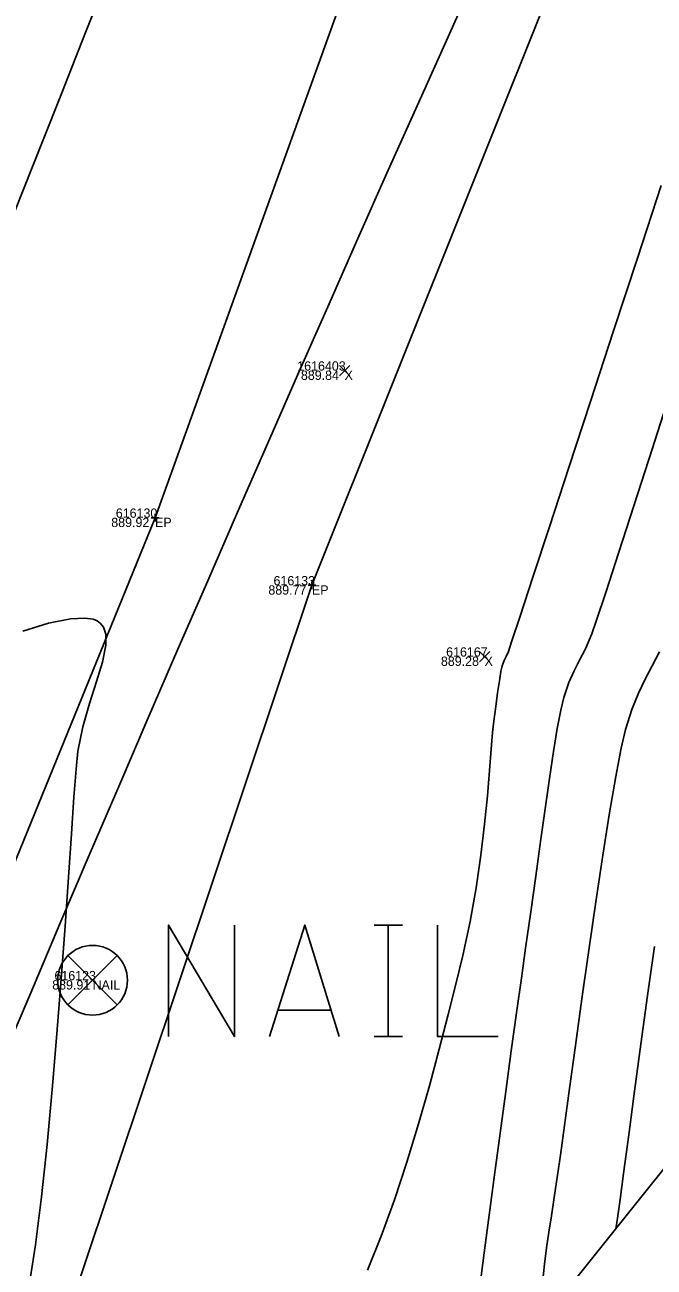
# Model space of a CAD drawing. Extents: x 1957117 to 1971063, y 701601 to 715861.
# Drawn here: x 1963516.78 to 1963540.46, y 706726.55 to 706773.34 of the extents above; entities that cross this region are included whole.
import ezdxf

# ---------------------------------------------------------------- set-up
doc = ezdxf.new("R2010")
doc.units = 0
for name, color, linetype in [('AP_X_Lights', 7, 'Continuous'), ('DT_X_Break_Line', 7, 'Continuous'), ('DT_X_Contour_Major', 7, 'Continuous'), ('DT_X_Contour_Minor', 7, 'Continuous'), ('GE_X_CL_20', 7, 'Continuous'), ('PM_P_Cells', 7, 'Continuous'), ('PV_P_Drive', 7, 'Continuous'), ('PV_P_Shoulder', 7, 'Continuous'), ('RS_Raster1', 7, 'Continuous'), ('RW_X_Esmt_RR', 7, 'Continuous'), ('SC_Scratch1', 7, 'Continuous'), ('SC_Shading2', 7, 'Continuous')]:
    doc.layers.add(name, color=color, linetype=linetype)

msp = doc.modelspace()

# ---------------------------------------------------------------- linework, layer by layer
at = {"layer": 'AP_X_Lights'}
for p, q in [((1963528.613, 706760.12), (1963529.001, 706760.51)), ((1963528.613, 706760.51), (1963529.001, 706760.12)), ((1963533.881, 706749.35), (1963534.269, 706749.74)), ((1963533.881, 706749.74), (1963534.269, 706749.35))]:
    msp.add_line(p, q, dxfattribs=at)
at = {"layer": 'DT_X_Break_Line'}
msp.add_lwpolyline([(1963532.082, 706722.264), (1963537.394, 706725.969), (1963549.757, 706741.435), (1963556.636, 706749.586), (1963563.372, 706770.928)], dxfattribs=at)
at = {"layer": 'DT_X_Contour_Major'}
msp.add_lwpolyline([(1963516.924, 706725.782), (1963517.174, 706727.386), (1963517.404, 706729.203), (1963517.616, 706731.173), (1963517.81, 706733.235), (1963517.986, 706735.333), (1963518.146, 706737.404), (1963518.289, 706739.392), (1963518.416, 706741.235), (1963518.527, 706742.876), (1963518.624, 706744.253), (1963518.707, 706745.309), (1963518.776, 706745.984), (1963518.956, 706746.901), (1963519.207, 706747.781), (1963519.474, 706748.601), (1963519.699, 706749.34), (1963519.827, 706749.975), (1963519.821, 706750.394), (1963519.733, 706750.649), (1963519.629, 706750.788), (1963519.562, 706750.847), (1963519.5, 706750.888), (1963519.344, 706750.949), (1963519.035, 706750.994), (1963518.499, 706750.968), (1963517.666, 706750.805), (1963516.697, 706750.508)], dxfattribs=at)
msp.add_lwpolyline([(1963516.924, 706725.782), (1963517.174, 706727.386), (1963517.404, 706729.203), (1963517.616, 706731.173), (1963517.81, 706733.235), (1963517.986, 706735.333), (1963518.146, 706737.404), (1963518.289, 706739.392), (1963518.416, 706741.235), (1963518.527, 706742.876), (1963518.624, 706744.253), (1963518.707, 706745.309), (1963518.776, 706745.984), (1963518.956, 706746.901), (1963519.207, 706747.781), (1963519.474, 706748.601), (1963519.699, 706749.34), (1963519.827, 706749.975), (1963519.821, 706750.394), (1963519.733, 706750.649), (1963519.629, 706750.788), (1963519.562, 706750.847), (1963519.5, 706750.888), (1963519.344, 706750.949), (1963519.035, 706750.994), (1963518.499, 706750.968), (1963517.666, 706750.805), (1963516.697, 706750.508)], dxfattribs=at)
at = {"layer": 'DT_X_Contour_Minor'}
for points in [[(1963520.068, 706775.591), (1963519.065, 706773.052), (1963518.053, 706770.492), (1963517.053, 706767.968), (1963516.088, 706765.535)], [(1963520.068, 706775.591), (1963519.065, 706773.052), (1963518.053, 706770.492), (1963517.053, 706767.968), (1963516.088, 706765.535)], [(1963529.669, 706726.437), (1963530.186, 706727.715), (1963530.68, 706729.082), (1963531.149, 706730.504), (1963531.589, 706731.948), (1963531.997, 706733.378), (1963532.37, 706734.762), (1963532.706, 706736.065), (1963533.001, 706737.253), (1963533.253, 706738.293), (1963533.53, 706739.57), (1963533.755, 706740.838), (1963533.933, 706742.069), (1963534.073, 706743.235), (1963534.18, 706744.307), (1963534.261, 706745.259), (1963534.323, 706746.062), (1963534.373, 706746.688), (1963534.418, 706747.11), (1963534.495, 706747.661), (1963534.566, 706748.178), (1963534.631, 706748.628), (1963534.688, 706748.981), (1963534.736, 706749.203), (1963534.808, 706749.396), (1963534.884, 706749.544), (1963534.97, 706749.734), (1963535.093, 706750.104), (1963535.41, 706751.067), (1963535.893, 706752.539), (1963536.513, 706754.434), (1963537.245, 706756.667), (1963538.059, 706759.154), (1963538.928, 706761.81), (1963539.824, 706764.549), (1963540.721, 706767.288)], [(1963529.669, 706726.437), (1963530.186, 706727.715), (1963530.68, 706729.082), (1963531.149, 706730.504), (1963531.589, 706731.948), (1963531.997, 706733.378), (1963532.37, 706734.762), (1963532.706, 706736.065), (1963533.001, 706737.253), (1963533.253, 706738.293), (1963533.53, 706739.57), (1963533.755, 706740.838), (1963533.933, 706742.069), (1963534.073, 706743.235), (1963534.18, 706744.307), (1963534.261, 706745.259), (1963534.323, 706746.062), (1963534.373, 706746.688), (1963534.418, 706747.11), (1963534.495, 706747.661), (1963534.566, 706748.178), (1963534.631, 706748.628), (1963534.688, 706748.981), (1963534.736, 706749.203), (1963534.808, 706749.396), (1963534.884, 706749.544), (1963534.97, 706749.734), (1963535.093, 706750.104), (1963535.41, 706751.067), (1963535.893, 706752.539), (1963536.513, 706754.434), (1963537.245, 706756.667), (1963538.059, 706759.154), (1963538.928, 706761.81), (1963539.824, 706764.549), (1963540.721, 706767.288)], [(1963533.897, 706725.821), (1963534.06, 706727.094), (1963534.245, 706728.511), (1963534.447, 706730.026), (1963534.658, 706731.592), (1963534.871, 706733.163), (1963535.081, 706734.692), (1963535.28, 706736.132), (1963535.462, 706737.439), (1963535.621, 706738.565), (1963535.812, 706739.926), (1963535.999, 706741.273), (1963536.179, 706742.579), (1963536.352, 706743.815), (1963536.516, 706744.955), (1963536.67, 706745.971), (1963536.812, 706746.836), (1963536.941, 706747.523), (1963537.056, 706748.004), (1963537.249, 706748.573), (1963537.446, 706749.012), (1963537.652, 706749.406), (1963537.871, 706749.839), (1963538.11, 706750.398), (1963538.289, 706750.919), (1963538.632, 706751.959), (1963539.113, 706753.434), (1963539.704, 706755.26), (1963540.38, 706757.352), (1963541.113, 706759.625)], [(1963533.897, 706725.821), (1963534.06, 706727.094), (1963534.245, 706728.511), (1963534.447, 706730.026), (1963534.658, 706731.592), (1963534.871, 706733.163), (1963535.081, 706734.692), (1963535.28, 706736.132), (1963535.462, 706737.439), (1963535.621, 706738.565), (1963535.812, 706739.926), (1963535.999, 706741.273), (1963536.179, 706742.579), (1963536.352, 706743.815), (1963536.516, 706744.955), (1963536.67, 706745.971), (1963536.812, 706746.836), (1963536.941, 706747.523), (1963537.056, 706748.004), (1963537.249, 706748.573), (1963537.446, 706749.012), (1963537.652, 706749.406), (1963537.871, 706749.839), (1963538.11, 706750.398), (1963538.289, 706750.919), (1963538.632, 706751.959), (1963539.113, 706753.434), (1963539.704, 706755.26), (1963540.38, 706757.352), (1963541.113, 706759.625)], [(1963536.252, 706725.965), (1963536.329, 706726.666), (1963536.409, 706727.281), (1963536.496, 706727.867), (1963536.592, 706728.48), (1963536.7, 706729.179), (1963536.824, 706730.019), (1963536.928, 706730.768), (1963537.08, 706731.88), (1963537.272, 706733.282), (1963537.495, 706734.899), (1963537.741, 706736.66), (1963538.001, 706738.489), (1963538.266, 706740.314), (1963538.528, 706742.061), (1963538.779, 706743.657), (1963539.009, 706745.029), (1963539.211, 706746.102), (1963539.375, 706746.804), (1963539.62, 706747.558), (1963539.867, 706748.171), (1963540.12, 706748.699), (1963540.382, 706749.197), (1963540.655, 706749.72)], [(1963536.252, 706725.965), (1963536.329, 706726.666), (1963536.409, 706727.281), (1963536.496, 706727.867), (1963536.592, 706728.48), (1963536.7, 706729.179), (1963536.824, 706730.019), (1963536.928, 706730.768), (1963537.08, 706731.88), (1963537.272, 706733.282), (1963537.495, 706734.899), (1963537.741, 706736.66), (1963538.001, 706738.489), (1963538.266, 706740.314), (1963538.528, 706742.061), (1963538.779, 706743.657), (1963539.009, 706745.029), (1963539.211, 706746.102), (1963539.375, 706746.804), (1963539.62, 706747.558), (1963539.867, 706748.171), (1963540.12, 706748.699), (1963540.382, 706749.197), (1963540.655, 706749.72)], [(1963539.019, 706728.002), (1963539.041, 706728.148), (1963539.09, 706728.486), (1963539.174, 706729.094), (1963539.307, 706730.075), (1963539.5, 706731.528), (1963539.718, 706733.173), (1963539.956, 706734.947), (1963540.207, 706736.786), (1963540.467, 706738.626)], [(1963539.019, 706728.002), (1963539.041, 706728.148), (1963539.09, 706728.486), (1963539.174, 706729.094), (1963539.307, 706730.075), (1963539.5, 706731.528), (1963539.718, 706733.173), (1963539.956, 706734.947), (1963540.207, 706736.786), (1963540.467, 706738.626)]]:
    msp.add_lwpolyline(points, dxfattribs=at)
at = {"layer": 'GE_X_CL_20'}
msp.add_arc((1965275.353, 705991.399), 1909.859, 144.852303, 166.495347, dxfattribs=at)
at = {"layer": 'PM_P_Cells'}
for points in [[(1963532.976, 706786.204), (1963521.677, 706754.774), (1963502.838, 706708.526), (1963500.526, 706701.536)], [(1963539.844, 706782.911), (1963527.58, 706752.229), (1963518.867, 706726.185)]]:
    msp.add_lwpolyline(points, dxfattribs=at)
at = {"layer": 'PV_P_Drive'}
for p, q in [((1963521.677, 706754.92), (1963521.677, 706754.628)), ((1963521.531, 706754.774), (1963521.823, 706754.774)), ((1963521.677, 706754.774), (1963521.677, 706754.774)), ((1963527.434, 706752.229), (1963527.726, 706752.229)), ((1963527.58, 706752.375), (1963527.58, 706752.083)), ((1963527.58, 706752.229), (1963527.58, 706752.229))]:
    msp.add_line(p, q, dxfattribs=at)
at = {"layer": 'RW_X_Esmt_RR'}
for radius, start in [(1879.859, 144.852303), (1927.859, 154.889891)]:
    msp.add_arc((1965275.353, 705991.399), radius, start, 166.495347, dxfattribs=at)
at = {"layer": 'SC_Shading2'}
for p, q in [((1963518.398, 706738.284), (1963520.254, 706736.428)), ((1963518.398, 706736.428), (1963520.254, 706738.284))]:
    msp.add_line(p, q, dxfattribs=at)
for points in [[(1963522.186, 706735.231), (1963522.186, 706739.431), (1963524.666, 706735.231), (1963524.666, 706739.431)], [(1963525.989, 706735.231), (1963527.312, 706739.431), (1963528.601, 706735.231)], [(1963529.924, 706739.431), (1963530.982, 706739.431)], [(1963530.453, 706735.231), (1963530.453, 706739.431)], [(1963532.305, 706739.431), (1963532.305, 706735.231), (1963534.587, 706735.231)], [(1963528.271, 706736.223), (1963526.32, 706736.223)], [(1963529.924, 706735.231), (1963530.982, 706735.231)]]:
    msp.add_lwpolyline(points, dxfattribs=at)
msp.add_circle((1963519.326, 706737.356), 1.312, dxfattribs=at)

# ---------------------------------------------------------------- texts
at = {"layer": 'PV_P_Shoulder'}
for s, p in [('889.84', (1963527.165, 706759.965)), ('889.92', (1963520.029, 706754.424)), ('889.77', (1963525.94, 706751.879)), ('889.28', (1963532.433, 706749.195)), ('889.91', (1963517.807, 706737.006))]:
    msp.add_text(s, height=0.35, dxfattribs=at).set_placement(p)
at = {"layer": 'RS_Raster1'}
for s, p in [('1616403', (1963527.027, 706760.315)), ('616130', (1963520.2, 706754.774)), ('616133', (1963526.134, 706752.229)), ('616167', (1963532.629, 706749.545)), ('616123', (1963517.891, 706737.356))]:
    msp.add_text(s, height=0.35, dxfattribs=at).set_placement(p)
at = {"layer": 'SC_Scratch1'}
for s, p in [('X', (1963528.807, 706759.965)), ('EP', (1963521.677, 706754.424)), ('EP', (1963527.58, 706751.879)), ('X', (1963534.075, 706749.195)), ('NAIL', (1963519.326, 706737.006))]:
    msp.add_text(s, height=0.35, dxfattribs=at).set_placement(p)

doc.saveas('drawing.dxf')
